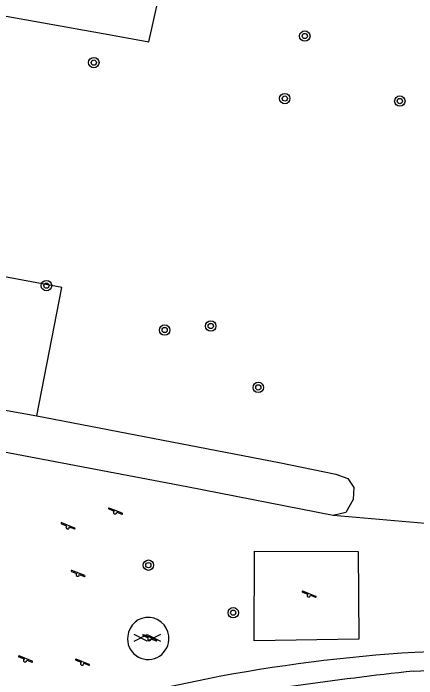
# Model space of a CAD drawing. Extents: x 131000 to 133013, y 393000 to 396501.
# Drawn here: x 131145.1 to 131176, y 395617.2 to 395668.1 of the extents above; entities that cross this region are included whole.
import ezdxf

# ---------------------------------------------------------------- set-up
doc = ezdxf.new("R2010")
doc.units = 0
for name, color, linetype in [('gg-knt-verharding', 7, 'Continuous'), ('gg-kntw-bovenkant insteek waterloop', 7, 'Continuous'), ('gt-grn-groengrens', 7, 'Continuous'), ('gt-symb-boom', 7, 'Continuous'), ('gt-symb-gesloten verharding', 7, 'Continuous'), ('gt-symb-speelvoorziening', 7, 'Continuous')]:
    doc.layers.add(name, color=color, linetype=linetype)

# ---------------------------------------------------------------- blocks, each defined once
blk = doc.blocks.new('gt0-BOOM')
at = {"layer": 'gt-symb-boom'}
for radius in [0.4, 0.2]:
    blk.add_circle((0, 0), radius, dxfattribs=at)
blk = doc.blocks.new('gt0-SV')
at = {"layer": 'gt-symb-speelvoorziening'}
for p, q in [((-0.477, 0.255), (-0.08, 0.096)), ((0.542, -0.076), (-0.449, 0.324)), ((0.125, 0.014), (0.515, -0.143))]:
    blk.add_line(p, q, dxfattribs=at)
for centre, radius, start, end in [((-0.466, 0.291), 0.0369, 63.6251, 252.6602), ((-0.002, -0.005), 0.128, 127.6866, 8.5986), ((0.531, -0.111), 0.0363, 243.5085, 72.5436)]:
    blk.add_arc(centre, radius, start, end, dxfattribs=at)
blk = doc.blocks.new('gt0-GESVH1')
at = {"layer": 'gt-symb-gesloten verharding'}
for p, q in [((-0.992, -0.261), (0.008, 0.239)), ((0.008, -0.261), (-0.992, 0.239)), ((0.008, 0.239), (1.008, -0.261)), ((1.008, 0.239), (0.008, -0.261))]:
    blk.add_line(p, q, dxfattribs=at)

msp = doc.modelspace()

# ---------------------------------------------------------------- linework, layer by layer
at = {"layer": 'gg-knt-verharding'}
for points in [[(131163.53, 395620.058), (131163.55, 395626.919), (131171.479, 395626.896), (131171.531, 395620.184), (131163.53, 395620.058)], [(131190.613, 395619.324), (131188.307, 395619.611), (131186.164, 395619.593), (131175.823, 395619.164)], [(131175.713, 395617.74), (131184.213, 395618.121), (131189.075, 395617.918), (131190.787, 395617.784)], [(131159.988, 395617.152), (131147.521, 395614.557), (131139.693, 395613.02)]]:
    msp.add_lwpolyline(points, dxfattribs=at)
for centre, radius, start, end in [((131155.408, 395620.259), 1.579, 354.9173, 174.6938), ((131155.403, 395620.202), 1.581, 172.6248, 356.9864), ((131183.335, 395496.725), 122.669, 93.51077, 100.97167), ((131213.605, 395280.943), 338.922, 96.41915, 99.48742)]:
    msp.add_arc(centre, radius, start, end, dxfattribs=at)
at = {"layer": 'gg-kntw-bovenkant insteek waterloop'}
for points in [[(131107.548, 395644.464), (131122.854, 395641.569), (131146.889, 395637.277)], [(131146.889, 395637.277), (131165.431, 395633.69), (131169.764, 395632.805), (131170.69, 395632.467), (131171.158, 395631.779), (131171.108, 395630.856), (131170.54, 395629.87), (131169.562, 395629.631)], [(131169.562, 395629.631), (131158.352, 395631.841), (131139.242, 395635.449)]]:
    msp.add_lwpolyline(points, dxfattribs=at)
at = {"layer": 'gt-grn-groengrens'}
msp.add_line((131192.056, 395627.669), (131169.562, 395629.631), dxfattribs=at)
for points in [[(131127.234, 395670.964), (131152.681, 395666.403), (131155.459, 395665.881), (131157.644, 395675.697)], [(131146.889, 395637.277), (131148.785, 395647.096), (131124.83, 395651.56)]]:
    msp.add_lwpolyline(points, dxfattribs=at)

# ---------------------------------------------------------------- block references
at = {"layer": 'gt-symb-boom'}
for p in [(131167.397, 395666.33), (131151.24, 395664.296), (131165.862, 395661.544), (131174.674, 395661.354), (131147.616, 395647.23), (131160.195, 395644.139), (131156.667, 395643.831), (131163.837, 395639.443), (131155.42, 395625.839), (131161.919, 395622.202)]:
    msp.add_blockref('gt0-BOOM', p, dxfattribs=at)
at = {"layer": 'gt-symb-gesloten verharding'}
msp.add_blockref('gt0-GESVH1', (131155.33, 395620.287), dxfattribs=at)
at = {"layer": 'gt-symb-speelvoorziening'}
for p in [(131152.874, 395629.886), (131149.235, 395628.755), (131150.006, 395625.112), (131167.702, 395623.529), (131155.495, 395620.195), (131145.979, 395618.565), (131150.348, 395618.32)]:
    msp.add_blockref('gt0-SV', p, dxfattribs=at)

doc.saveas('drawing.dxf')
